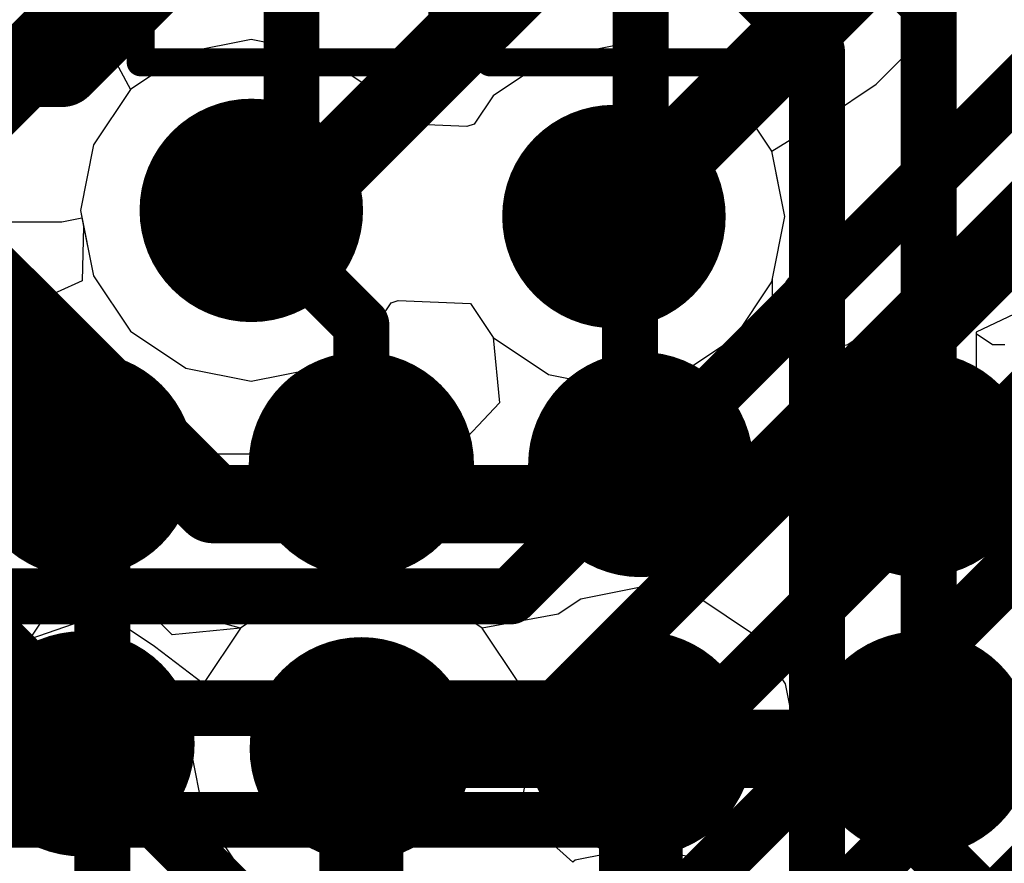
# Model space of a CAD drawing. Header units: millimetres. Extents: x -2 to 68, y -2 to 27.4.
# Tile 325 of 594: x 40 to 41.8, y 10.8 to 12.3. Entities that reach past the tile are written whole.
import ezdxf

# ---------------------------------------------------------------- set-up
doc = ezdxf.new("R2010")
doc.units = ezdxf.units.MM
for name, color, linetype in [('BottomLayer', 5, 'Continuous'), ('BottomPaste', 16, 'Continuous'), ('BottomSolder', 6, 'Continuous'), ('DrillGuide', 244, 'Continuous'), ('Mechanical10', 56, 'Continuous'), ('Mechanical6', 56, 'Continuous'), ('MidLayer1', 16, 'Continuous'), ('MidLayer2', 76, 'Continuous'), ('MidLayer3', 90, 'Continuous'), ('MidLayer4', 156, 'Continuous'), ('MidLayer5', 130, 'Continuous'), ('MidLayer6', 216, 'Continuous'), ('MidLayer7', 6, 'Continuous'), ('MidLayer8', 54, 'Continuous'), ('MultiLayer', 9, 'Continuous'), ('TopLayer', 1, 'Continuous'), ('TopPaste', 8, 'Continuous'), ('TopSolder', 216, 'Continuous'), ('ViaHoleLayer', 16, 'Continuous')]:
    doc.layers.add(name, color=color, linetype=linetype)

# ---------------------------------------------------------------- blocks, each defined once
blk = doc.blocks.new('RES_0201_B_189')
at = {"layer": 'BottomLayer', "const_width": 0.0806}
for points in [[(-0.3897, 0.0894, 1), (-0.3091, 0.0894, 1)], [(-0.2409, 0.0894, 1), (-0.1603, 0.0894, 1)], [(0.1603, 0.0894, 1), (0.2409, 0.0894, 1)], [(0.3091, 0.0894, 1), (0.3897, 0.0894, 1)], [(-0.3897, -0.0894, 1), (-0.3091, -0.0894, 1)], [(-0.2409, -0.0894, 1), (-0.1603, -0.0894, 1)], [(0.1603, -0.0894, 1), (0.2409, -0.0894, 1)], [(0.3091, -0.0894, 1), (0.3897, -0.0894, 1)]]:
    blk.add_lwpolyline(points, format="xyb", close=True, dxfattribs=at)
at = {"layer": 'BottomLayer'}
for points in [[(-0.2006, 0.17), (-0.3494, 0.17), (-0.2006, -0.17), (-0.3494, -0.17)], [(0.2006, -0.17), (0.3494, -0.17), (0.2006, 0.17), (0.3494, 0.17)], [(-0.12, 0.0894), (-0.43, 0.0894), (-0.12, -0.0894), (-0.43, -0.0894)], [(0.12, -0.0894), (0.43, -0.0894), (0.12, 0.0894), (0.43, 0.0894)]]:
    blk.add_solid(points, dxfattribs=at)
at = {"layer": 'BottomPaste', "const_width": 0.0806}
for points in [[(-0.3897, 0.0894, 1), (-0.3091, 0.0894, 1)], [(-0.2409, 0.0894, 1), (-0.1603, 0.0894, 1)], [(0.1603, 0.0894, 1), (0.2409, 0.0894, 1)], [(0.3091, 0.0894, 1), (0.3897, 0.0894, 1)], [(-0.3897, -0.0894, 1), (-0.3091, -0.0894, 1)], [(-0.2409, -0.0894, 1), (-0.1603, -0.0894, 1)], [(0.1603, -0.0894, 1), (0.2409, -0.0894, 1)], [(0.3091, -0.0894, 1), (0.3897, -0.0894, 1)]]:
    blk.add_lwpolyline(points, format="xyb", close=True, dxfattribs=at)
at = {"layer": 'BottomPaste'}
for points in [[(-0.2006, 0.17), (-0.3494, 0.17), (-0.2006, -0.17), (-0.3494, -0.17)], [(0.2006, -0.17), (0.3494, -0.17), (0.2006, 0.17), (0.3494, 0.17)], [(-0.12, 0.0894), (-0.43, 0.0894), (-0.12, -0.0894), (-0.43, -0.0894)], [(0.12, -0.0894), (0.43, -0.0894), (0.12, 0.0894), (0.43, 0.0894)]]:
    blk.add_solid(points, dxfattribs=at)
at = {"layer": 'BottomSolder', "const_width": 0.0806}
for points in [[(-0.3897, 0.0894, 1), (-0.3091, 0.0894, 1)], [(-0.2409, 0.0894, 1), (-0.1603, 0.0894, 1)], [(0.1603, 0.0894, 1), (0.2409, 0.0894, 1)], [(0.3091, 0.0894, 1), (0.3897, 0.0894, 1)], [(-0.3897, -0.0894, 1), (-0.3091, -0.0894, 1)], [(-0.2409, -0.0894, 1), (-0.1603, -0.0894, 1)], [(0.1603, -0.0894, 1), (0.2409, -0.0894, 1)], [(0.3091, -0.0894, 1), (0.3897, -0.0894, 1)]]:
    blk.add_lwpolyline(points, format="xyb", close=True, dxfattribs=at)
at = {"layer": 'BottomSolder'}
for points in [[(-0.2006, 0.17), (-0.3494, 0.17), (-0.2006, -0.17), (-0.3494, -0.17)], [(0.2006, -0.17), (0.3494, -0.17), (0.2006, 0.17), (0.3494, 0.17)], [(-0.12, 0.0894), (-0.43, 0.0894), (-0.12, -0.0894), (-0.43, -0.0894)], [(0.12, -0.0894), (0.43, -0.0894), (0.12, 0.0894), (0.43, 0.0894)]]:
    blk.add_solid(points, dxfattribs=at)
at = {"layer": 'Mechanical10', "const_width": 0.12}
for points in [[(-0.32, 0.17), (0.32, 0.17)], [(-0.32, 0.17), (-0.32, -0.17)], [(0.32, 0.17), (0.32, -0.17)], [(-0.32, -0.17), (0.32, -0.17)]]:
    blk.add_lwpolyline(points, dxfattribs=at)
at = {"layer": 'Mechanical10', "const_width": 0.06}
for points in [[(-0.35, 0.17, 1), (-0.29, 0.17, 1)], [(-0.35, 0.17, 1), (-0.29, 0.17, 1)], [(0.29, 0.17, 1), (0.35, 0.17, 1)], [(0.29, 0.17, 1), (0.35, 0.17, 1)], [(-0.35, -0.17, 1), (-0.29, -0.17, 1)], [(-0.35, -0.17, 1), (-0.29, -0.17, 1)], [(0.29, -0.17, 1), (0.35, -0.17, 1)], [(0.29, -0.17, 1), (0.35, -0.17, 1)]]:
    blk.add_lwpolyline(points, format="xyb", close=True, dxfattribs=at)
at = {"layer": 'Mechanical6', "const_width": 0.05}
for points in [[(-0.53, 0.27), (-0.53, -0.27)], [(-0.53, 0.27), (0.53, 0.27)], [(0.53, 0.27), (0.53, -0.27)], [(0, 0.135), (0, -0.135)], [(-0.135, 0), (0.135, 0)], [(-0.53, -0.27), (0.53, -0.27)]]:
    blk.add_lwpolyline(points, dxfattribs=at)
at = {"layer": 'Mechanical6'}
for points, const_width in [([(-0.5425, 0.27, 1), (-0.5175, 0.27, 1)], 0.025), ([(-0.5425, 0.27, 1), (-0.5175, 0.27, 1)], 0.025), ([(0.5175, 0.27, 1), (0.5425, 0.27, 1)], 0.025), ([(0.5175, 0.27, 1), (0.5425, 0.27, 1)], 0.025), ([(-0.0125, 0.135, 1), (0.0125, 0.135, 1)], 0.025), ([(0.1013, 0, 1), (-0.1013, 0, 1)], 0.05), ([(-0.1475, 0, 1), (-0.1225, 0, 1)], 0.025), ([(-0.1138, 0, 1), (-0.0888, 0, 1)], 0.025), ([(0.0888, 0, 1), (0.1138, 0, 1)], 0.025), ([(0.1225, 0, 1), (0.1475, 0, 1)], 0.025), ([(-0.0125, -0.135, 1), (0.0125, -0.135, 1)], 0.025), ([(-0.5425, -0.27, 1), (-0.5175, -0.27, 1)], 0.025), ([(-0.5425, -0.27, 1), (-0.5175, -0.27, 1)], 0.025), ([(0.5175, -0.27, 1), (0.5425, -0.27, 1)], 0.025), ([(0.5175, -0.27, 1), (0.5425, -0.27, 1)], 0.025)]:
    blk.add_lwpolyline(points, format="xyb", close=True, dxfattribs=dict(at, const_width=const_width))
blk = doc.blocks.new('BGA486C50P27X27_1400X1400X125_227')
at = {"layer": 'TopLayer', "const_width": 0.1}
for points in [[(-4.55, -4, 1), (-4.45, -4, 1)], [(-4.05, -4, 1), (-3.95, -4, 1)], [(-4.05, -4.5, 1), (-3.95, -4.5, 1)], [(-4.55, -5, 1), (-4.45, -5, 1)], [(-4.05, -5, 1), (-3.95, -5, 1)], [(-4.55, -5.5, 1), (-4.45, -5.5, 1)], [(-4.05, -5.5, 1), (-3.95, -5.5, 1)]]:
    blk.add_lwpolyline(points, format="xyb", close=True, dxfattribs=at)
at = {"layer": 'TopPaste', "const_width": 0.1}
for points in [[(-4.55, -4, 1), (-4.45, -4, 1)], [(-4.05, -4, 1), (-3.95, -4, 1)], [(-4.05, -4.5, 1), (-3.95, -4.5, 1)], [(-4.55, -5, 1), (-4.45, -5, 1)], [(-4.05, -5, 1), (-3.95, -5, 1)], [(-4.55, -5.5, 1), (-4.45, -5.5, 1)], [(-4.05, -5.5, 1), (-3.95, -5.5, 1)]]:
    blk.add_lwpolyline(points, format="xyb", close=True, dxfattribs=at)
at = {"layer": 'TopSolder', "const_width": 0.2016}
for points in [[(-4.6008, -4, 1), (-4.3992, -4, 1)], [(-4.1008, -4, 1), (-3.8992, -4, 1)], [(-4.1008, -4.5, 1), (-3.8992, -4.5, 1)], [(-4.6008, -5, 1), (-4.3992, -5, 1)], [(-4.1008, -5, 1), (-3.8992, -5, 1)], [(-4.6008, -5.5, 1), (-4.3992, -5.5, 1)], [(-4.1008, -5.5, 1), (-3.8992, -5.5, 1)]]:
    blk.add_lwpolyline(points, format="xyb", close=True, dxfattribs=at)
blk = doc.blocks.new('RES_0201_B_228')
at = {"layer": 'BottomLayer', "const_width": 0.0806}
for points in [[(-0.3897, 0.0894, 1), (-0.3091, 0.0894, 1)], [(-0.2409, 0.0894, 1), (-0.1603, 0.0894, 1)], [(0.1603, 0.0894, 1), (0.2409, 0.0894, 1)], [(0.3091, 0.0894, 1), (0.3897, 0.0894, 1)], [(-0.3897, -0.0894, 1), (-0.3091, -0.0894, 1)], [(-0.2409, -0.0894, 1), (-0.1603, -0.0894, 1)], [(0.1603, -0.0894, 1), (0.2409, -0.0894, 1)], [(0.3091, -0.0894, 1), (0.3897, -0.0894, 1)]]:
    blk.add_lwpolyline(points, format="xyb", close=True, dxfattribs=at)
at = {"layer": 'BottomLayer'}
for points in [[(-0.2006, 0.17), (-0.3494, 0.17), (-0.2006, -0.17), (-0.3494, -0.17)], [(0.2006, -0.17), (0.3494, -0.17), (0.2006, 0.17), (0.3494, 0.17)], [(-0.12, 0.0894), (-0.43, 0.0894), (-0.12, -0.0894), (-0.43, -0.0894)], [(0.12, -0.0894), (0.43, -0.0894), (0.12, 0.0894), (0.43, 0.0894)]]:
    blk.add_solid(points, dxfattribs=at)
at = {"layer": 'BottomPaste', "const_width": 0.0806}
for points in [[(-0.3897, 0.0894, 1), (-0.3091, 0.0894, 1)], [(-0.2409, 0.0894, 1), (-0.1603, 0.0894, 1)], [(0.1603, 0.0894, 1), (0.2409, 0.0894, 1)], [(0.3091, 0.0894, 1), (0.3897, 0.0894, 1)], [(-0.3897, -0.0894, 1), (-0.3091, -0.0894, 1)], [(-0.2409, -0.0894, 1), (-0.1603, -0.0894, 1)], [(0.1603, -0.0894, 1), (0.2409, -0.0894, 1)], [(0.3091, -0.0894, 1), (0.3897, -0.0894, 1)]]:
    blk.add_lwpolyline(points, format="xyb", close=True, dxfattribs=at)
at = {"layer": 'BottomPaste'}
for points in [[(-0.2006, 0.17), (-0.3494, 0.17), (-0.2006, -0.17), (-0.3494, -0.17)], [(0.2006, -0.17), (0.3494, -0.17), (0.2006, 0.17), (0.3494, 0.17)], [(-0.12, 0.0894), (-0.43, 0.0894), (-0.12, -0.0894), (-0.43, -0.0894)], [(0.12, -0.0894), (0.43, -0.0894), (0.12, 0.0894), (0.43, 0.0894)]]:
    blk.add_solid(points, dxfattribs=at)
at = {"layer": 'BottomSolder', "const_width": 0.0806}
for points in [[(-0.3897, 0.0894, 1), (-0.3091, 0.0894, 1)], [(-0.2409, 0.0894, 1), (-0.1603, 0.0894, 1)], [(0.1603, 0.0894, 1), (0.2409, 0.0894, 1)], [(0.3091, 0.0894, 1), (0.3897, 0.0894, 1)], [(-0.3897, -0.0894, 1), (-0.3091, -0.0894, 1)], [(-0.2409, -0.0894, 1), (-0.1603, -0.0894, 1)], [(0.1603, -0.0894, 1), (0.2409, -0.0894, 1)], [(0.3091, -0.0894, 1), (0.3897, -0.0894, 1)]]:
    blk.add_lwpolyline(points, format="xyb", close=True, dxfattribs=at)
at = {"layer": 'BottomSolder'}
for points in [[(-0.2006, 0.17), (-0.3494, 0.17), (-0.2006, -0.17), (-0.3494, -0.17)], [(0.2006, -0.17), (0.3494, -0.17), (0.2006, 0.17), (0.3494, 0.17)], [(-0.12, 0.0894), (-0.43, 0.0894), (-0.12, -0.0894), (-0.43, -0.0894)], [(0.12, -0.0894), (0.43, -0.0894), (0.12, 0.0894), (0.43, 0.0894)]]:
    blk.add_solid(points, dxfattribs=at)
at = {"layer": 'Mechanical10', "const_width": 0.12}
for points in [[(-0.32, 0.17), (0.32, 0.17)], [(-0.32, 0.17), (-0.32, -0.17)], [(0.32, 0.17), (0.32, -0.17)], [(-0.32, -0.17), (0.32, -0.17)]]:
    blk.add_lwpolyline(points, dxfattribs=at)
at = {"layer": 'Mechanical10', "const_width": 0.06}
for points in [[(-0.35, 0.17, 1), (-0.29, 0.17, 1)], [(-0.35, 0.17, 1), (-0.29, 0.17, 1)], [(0.29, 0.17, 1), (0.35, 0.17, 1)], [(0.29, 0.17, 1), (0.35, 0.17, 1)], [(-0.35, -0.17, 1), (-0.29, -0.17, 1)], [(-0.35, -0.17, 1), (-0.29, -0.17, 1)], [(0.29, -0.17, 1), (0.35, -0.17, 1)], [(0.29, -0.17, 1), (0.35, -0.17, 1)]]:
    blk.add_lwpolyline(points, format="xyb", close=True, dxfattribs=at)
at = {"layer": 'Mechanical6', "const_width": 0.05}
for points in [[(-0.53, 0.27), (-0.53, -0.27)], [(-0.53, 0.27), (0.53, 0.27)], [(0.53, 0.27), (0.53, -0.27)], [(0, 0.135), (0, -0.135)], [(-0.135, 0), (0.135, 0)], [(-0.53, -0.27), (0.53, -0.27)]]:
    blk.add_lwpolyline(points, dxfattribs=at)
at = {"layer": 'Mechanical6'}
for points, const_width in [([(-0.5425, 0.27, 1), (-0.5175, 0.27, 1)], 0.025), ([(-0.5425, 0.27, 1), (-0.5175, 0.27, 1)], 0.025), ([(0.5175, 0.27, 1), (0.5425, 0.27, 1)], 0.025), ([(0.5175, 0.27, 1), (0.5425, 0.27, 1)], 0.025), ([(-0.0125, 0.135, 1), (0.0125, 0.135, 1)], 0.025), ([(0.1013, 0, 1), (-0.1013, 0, 1)], 0.05), ([(-0.1475, 0, 1), (-0.1225, 0, 1)], 0.025), ([(-0.1138, 0, 1), (-0.0888, 0, 1)], 0.025), ([(0.0888, 0, 1), (0.1138, 0, 1)], 0.025), ([(0.1225, 0, 1), (0.1475, 0, 1)], 0.025), ([(-0.0125, -0.135, 1), (0.0125, -0.135, 1)], 0.025), ([(-0.5425, -0.27, 1), (-0.5175, -0.27, 1)], 0.025), ([(-0.5425, -0.27, 1), (-0.5175, -0.27, 1)], 0.025), ([(0.5175, -0.27, 1), (0.5425, -0.27, 1)], 0.025), ([(0.5175, -0.27, 1), (0.5425, -0.27, 1)], 0.025)]:
    blk.add_lwpolyline(points, format="xyb", close=True, dxfattribs=dict(at, const_width=const_width))

msp = doc.modelspace()

# ---------------------------------------------------------------- linework, layer by layer
at = {"layer": 'BottomLayer'}
for p, q in [((40.1245, 12.4006), (40.1463, 12.2911)), ((40.1245, 12.4006), (40.1463, 12.2911)), ((40.1463, 12.2911), (40.1513, 12.2836)), ((40.1463, 12.2911), (40.1513, 12.2836)), ((40.1513, 12.2836), (40.2117, 12.1713)), ((40.1513, 12.2836), (40.2117, 12.1713)), ((40.2117, 12.1713), (40.1454, 12.0721)), ((40.2117, 12.1713), (40.1454, 12.0721)), ((40.1454, 12.0721), (40.1221, 11.955)), ((40.1454, 12.0721), (40.1221, 11.955)), ((40.1221, 11.955), (40.1454, 11.8379)), ((40.1221, 11.955), (40.1454, 11.8379)), ((40.1454, 11.8379), (40.2117, 11.7387)), ((40.1454, 11.8379), (40.2117, 11.7387)), ((40.6443, 11.7387), (40.6783, 11.7896)), ((40.6443, 11.7387), (40.6783, 11.7896)), ((40.6783, 11.7896), (40.6911, 11.7937)), ((40.6783, 11.7896), (40.6911, 11.7937)), ((40.6911, 11.7937), (40.8203, 11.7882)), ((40.6911, 11.7937), (40.8203, 11.7882)), ((40.8203, 11.7882), (40.8607, 11.7277)), ((40.8203, 11.7882), (40.8607, 11.7277)), ((40.2117, 11.7387), (40.3109, 11.6724)), ((40.2117, 11.7387), (40.3109, 11.6724)), ((40.5451, 11.6724), (40.6443, 11.7387)), ((40.5451, 11.6724), (40.6443, 11.7387)), ((40.8607, 11.7277), (40.8723, 11.6102)), ((40.8607, 11.7277), (40.8723, 11.6102)), ((40.3109, 11.6724), (40.428, 11.6491)), ((40.3109, 11.6724), (40.428, 11.6491)), ((40.428, 11.6491), (40.5451, 11.6724)), ((40.428, 11.6491), (40.5451, 11.6724)), ((40.8723, 11.6102), (40.7859, 11.5188)), ((40.8723, 11.6102), (40.7859, 11.5188)), ((40.7859, 11.5188), (39.0844, 11.5188)), ((40.7859, 11.5188), (39.0844, 11.5188))]:
    msp.add_line(p, q, dxfattribs=at)
at = {"layer": 'BottomLayer', "const_width": 0.1}
for points in [[(41.427, 11.8019), (43.8936, 14.2685)], [(41.627, 11.7191), (43.9534, 14.0455)], [(40.5, 12.027), (40.5, 12.475)], [(41.125, 11.992), (41.125, 12.475)], [(40.428, 11.955), (40.5, 12.027)], [(41.077, 11.944), (41.125, 11.992)], [(40.8919, 11.2639), (41.427, 11.799)], [(41.427, 11.799), (41.427, 11.8019)], [(40.9747, 11.0639), (41.627, 11.7162)], [(41.627, 11.7162), (41.627, 11.7191)], [(41.0576, 10.8639), (41.827, 11.6333)], [(41.1404, 10.6639), (42.027, 11.5505)], [(41.2233, 10.4639), (42.227, 11.4677)], [(41.3061, 10.2639), (42.427, 11.3848)], [(39.0844, 11.2639), (40.8919, 11.2639)], [(39.2664, 11.0639), (40.9747, 11.0639)], [(39.4907, 10.8639), (41.0576, 10.8639)]]:
    msp.add_lwpolyline(points, dxfattribs=at)
at = {"layer": 'BottomLayer'}
for points, const_width in [([(40.328, 11.955, 1), (40.528, 11.955, 1)], 0.2), ([(40.977, 11.944, 1), (41.177, 11.944, 1)], 0.2), ([(40.475, 12.027, 1), (40.525, 12.027, 1)], 0.05), ([(40.475, 12.027, 1), (40.525, 12.027, 1)], 0.05), ([(41.1, 11.992, 1), (41.15, 11.992, 1)], 0.05), ([(41.1, 11.992, 1), (41.15, 11.992, 1)], 0.05), ([(40.403, 11.955, 1), (40.453, 11.955, 1)], 0.05), ([(41.052, 11.944, 1), (41.102, 11.944, 1)], 0.05), ([(41.402, 11.8019, 1), (41.452, 11.8019, 1)], 0.05), ([(41.402, 11.8019, 1), (41.452, 11.8019, 1)], 0.05), ([(41.402, 11.799, 1), (41.452, 11.799, 1)], 0.05), ([(41.402, 11.799, 1), (41.452, 11.799, 1)], 0.05), ([(41.602, 11.7191, 1), (41.652, 11.7191, 1)], 0.05), ([(41.602, 11.7191, 1), (41.652, 11.7191, 1)], 0.05), ([(41.602, 11.7162, 1), (41.652, 11.7162, 1)], 0.05), ([(41.602, 11.7162, 1), (41.652, 11.7162, 1)], 0.05), ([(40.8669, 11.2639, 1), (40.9169, 11.2639, 1)], 0.05), ([(40.8669, 11.2639, 1), (40.9169, 11.2639, 1)], 0.05), ([(40.9497, 11.0639, 1), (40.9997, 11.0639, 1)], 0.05), ([(40.9497, 11.0639, 1), (40.9997, 11.0639, 1)], 0.05), ([(41.0326, 10.8639, 1), (41.0826, 10.8639, 1)], 0.05), ([(41.0326, 10.8639, 1), (41.0826, 10.8639, 1)], 0.05)]:
    msp.add_lwpolyline(points, format="xyb", close=True, dxfattribs=dict(at, const_width=const_width))
at = {"layer": 'DrillGuide'}
for points, const_width in [([(40.378, 11.955, 1), (40.478, 11.955, 1)], 0.1), ([(41.027, 11.944, 1), (41.127, 11.944, 1)], 0.1), ([(41.6, 11.5, 1), (41.65, 11.5, 1)], 0.05), ([(40.575, 10.991, 1), (40.675, 10.991, 1)], 0.1), ([(40.1, 11, 1), (40.15, 11, 1)], 0.05), ([(41.1, 11, 1), (41.15, 11, 1)], 0.05), ([(41.6, 11, 1), (41.65, 11, 1)], 0.05)]:
    msp.add_lwpolyline(points, format="xyb", close=True, dxfattribs=dict(at, const_width=const_width))
at = {"layer": 'MidLayer1'}
for p, q in [((40.428, 12.2609), (40.3109, 12.2376)), ((40.5451, 12.2376), (40.428, 12.2609)), ((41.077, 12.2499), (40.9599, 12.2266)), ((41.1941, 12.2266), (41.077, 12.2499)), ((40.3109, 12.2376), (40.2117, 12.1713)), ((40.6443, 12.1713), (40.5451, 12.2376)), ((40.9599, 12.2266), (40.8607, 12.1603)), ((41.2933, 12.1603), (41.1941, 12.2266)), ((40.2117, 12.1713), (40.1454, 12.0721)), ((40.6847, 12.1108), (40.6443, 12.1713)), ((40.8607, 12.1603), (40.8267, 12.1094)), ((41.3596, 12.0611), (41.2933, 12.1603)), ((40.8139, 12.1053), (40.6847, 12.1108)), ((40.8267, 12.1094), (40.8139, 12.1053)), ((40.1454, 12.0721), (40.1221, 11.955)), ((41.3829, 11.944), (41.3596, 12.0611)), ((40.1221, 11.955), (40.1454, 11.8379)), ((41.3596, 11.8269), (41.3829, 11.944)), ((40.1454, 11.8379), (40.2117, 11.7387)), ((41.2933, 11.7277), (41.3596, 11.8269)), ((40.6443, 11.7387), (40.6783, 11.7896)), ((40.6783, 11.7896), (40.6911, 11.7937)), ((40.6911, 11.7937), (40.8203, 11.7882)), ((40.8203, 11.7882), (40.8607, 11.7277)), ((40.2117, 11.7387), (40.3109, 11.6724)), ((40.5451, 11.6724), (40.6443, 11.7387)), ((40.8607, 11.7277), (40.9599, 11.6614)), ((41.1941, 11.6614), (41.2933, 11.7277)), ((40.3109, 11.6724), (40.428, 11.6491)), ((40.428, 11.6491), (40.5451, 11.6724)), ((40.9599, 11.6614), (41.077, 11.6381)), ((41.077, 11.6381), (41.1941, 11.6614)), ((40.0604, 11.4642), (39.9941, 11.5635)), ((40.0612, 11.4603), (40.0604, 11.4642)), ((40.2793, 11.2422), (40.0612, 11.4603)), ((40.625, 11.2969), (40.5079, 11.2736)), ((40.742, 11.2736), (40.625, 11.2969)), ((41.125, 11.2804), (41.0177, 11.259)), ((41.2323, 11.259), (41.125, 11.2804)), ((40.5079, 11.2736), (40.4087, 11.2073)), ((40.8413, 11.2073), (40.742, 11.2736)), ((41.0177, 11.259), (40.9774, 11.2321)), ((41.3233, 11.1983), (41.2323, 11.259)), ((40.4087, 11.2073), (40.2793, 11.2422)), ((40.9774, 11.2321), (40.8413, 11.2073)), ((41.384, 11.1073), (41.3233, 11.1983)), ((41.4054, 11), (41.384, 11.1073)), ((41.4054, 10.6294), (41.4054, 11))]:
    msp.add_line(p, q, dxfattribs=at)
for points, const_width in [([(40.328, 11.955, 1), (40.528, 11.955, 1)], 0.2), ([(40.977, 11.944, 1), (41.177, 11.944, 1)], 0.2), ([(41.55, 11.5, 1), (41.7, 11.5, 1)], 0.15), ([(40.525, 10.991, 1), (40.725, 10.991, 1)], 0.2), ([(40.05, 11, 1), (40.2, 11, 1)], 0.15), ([(41.05, 11, 1), (41.2, 11, 1)], 0.15), ([(41.55, 11, 1), (41.7, 11, 1)], 0.15), ([(40.0875, 11, 1), (40.1625, 11, 1)], 0.075), ([(41.0875, 11, 1), (41.1625, 11, 1)], 0.075), ([(40.5875, 10.991, 1), (40.6625, 10.991, 1)], 0.075)]:
    msp.add_lwpolyline(points, format="xyb", close=True, dxfattribs=dict(at, const_width=const_width))
at = {"layer": 'MidLayer1', "const_width": 0.15}
for points in [[(39.7778, 11.3472), (40.125, 11)], [(41.125, 10.509), (41.125, 11)], [(40.625, 10.5), (40.625, 10.991)]]:
    msp.add_lwpolyline(points, dxfattribs=at)
at = {"layer": 'MidLayer2'}
for p, q in [((40.0322, 11.1879), (40.1098, 11.215)), ((40.1098, 11.215), (40.1572, 11.222)), ((40.1572, 11.222), (40.1878, 11.2194)), ((40.1878, 11.2194), (40.2547, 11.1747)), ((39.9941, 11.1309), (40.0322, 11.1879)), ((40.2547, 11.1747), (40.3424, 11.108)), ((40.3424, 11.108), (40.3191, 10.991)), ((40.3191, 10.991), (40.3424, 10.8739)), ((40.3424, 10.8739), (40.4087, 10.7747))]:
    msp.add_line(p, q, dxfattribs=at)
at = {"layer": 'MidLayer2', "const_width": 0.14}
for points in [[(40.4935, 11.955), (41.9995, 13.461)], [(41.077, 11.944), (42.354, 13.221)], [(41.31, 11.429), (42.793, 12.912)], [(39.926, 12.1158), (40.1971, 12.3868)], [(40.428, 11.955), (40.4935, 11.955)], [(39.926, 11.863), (40.36, 11.429)], [(40.36, 11.429), (41.31, 11.429)], [(40.625, 10.991), (41.8493, 10.991)]]:
    msp.add_lwpolyline(points, dxfattribs=at)
at = {"layer": 'MidLayer2'}
for points, const_width in [([(40.328, 11.955, 1), (40.528, 11.955, 1)], 0.2), ([(40.977, 11.944, 1), (41.177, 11.944, 1)], 0.2), ([(40.393, 11.955, 1), (40.463, 11.955, 1)], 0.07), ([(40.4585, 11.955, 1), (40.5285, 11.955, 1)], 0.07), ([(40.4585, 11.955, 1), (40.5285, 11.955, 1)], 0.07), ([(41.042, 11.944, 1), (41.112, 11.944, 1)], 0.07), ([(40.3251, 11.429, 1), (40.395, 11.429, 1)], 0.07), ([(40.3251, 11.429, 1), (40.395, 11.429, 1)], 0.07), ([(41.275, 11.429, 1), (41.345, 11.429, 1)], 0.07), ([(41.275, 11.429, 1), (41.345, 11.429, 1)], 0.07), ([(40.525, 10.991, 1), (40.725, 10.991, 1)], 0.2), ([(40.59, 10.991, 1), (40.66, 10.991, 1)], 0.07)]:
    msp.add_lwpolyline(points, format="xyb", close=True, dxfattribs=dict(at, const_width=const_width))
at = {"layer": 'MidLayer3'}
for p, q in [((41.5465, 12.181), (41.968, 12.6025)), ((41.4572, 12.1214), (41.5465, 12.181)), ((41.3597, 12.0611), (41.4572, 12.1214)), ((41.3751, 11.983), (41.3597, 12.0611)), ((41.3829, 11.944), (41.3751, 11.983)), ((39.8039, 11.9347), (40.089, 11.9347)), ((40.089, 11.9347), (40.1247, 11.9418)), ((40.1247, 11.9418), (40.1454, 11.8379)), ((41.3596, 11.8269), (41.3829, 11.944)), ((40.1454, 11.8379), (40.2117, 11.7387)), ((41.2933, 11.7277), (41.3596, 11.8269)), ((40.6443, 11.7387), (40.6783, 11.7896)), ((40.6783, 11.7896), (40.6911, 11.7937)), ((40.6911, 11.7937), (40.8203, 11.7882)), ((40.8203, 11.7882), (40.8607, 11.7277)), ((40.2117, 11.7387), (40.3109, 11.6724)), ((40.5451, 11.6724), (40.6443, 11.7387)), ((40.8607, 11.7277), (40.9599, 11.6614)), ((41.1941, 11.6614), (41.2933, 11.7277)), ((40.3109, 11.6724), (40.428, 11.6491)), ((40.428, 11.6491), (40.5451, 11.6724)), ((40.9599, 11.6614), (41.077, 11.6381)), ((41.077, 11.6381), (41.1941, 11.6614)), ((40.0604, 11.4642), (39.9941, 11.5635)), ((40.0837, 11.3472), (40.0604, 11.4642)), ((40.0604, 11.2301), (40.0837, 11.3472)), ((40.625, 11.2969), (40.5079, 11.2736)), ((40.742, 11.2736), (40.625, 11.2969)), ((40.5079, 11.2736), (40.4087, 11.2073)), ((40.8413, 11.2073), (40.742, 11.2736)), ((39.9941, 11.1309), (40.0604, 11.2301)), ((40.4087, 11.2073), (40.3424, 11.108)), ((40.9076, 11.108), (40.8413, 11.2073)), ((40.3424, 11.108), (40.3191, 10.991)), ((40.9309, 10.991), (40.9076, 11.108)), ((40.3191, 10.991), (40.3424, 10.8739)), ((40.9084, 10.8778), (40.9309, 10.991)), ((40.3424, 10.8739), (40.4087, 10.7747)), ((40.9173, 10.8652), (40.9084, 10.8778)), ((41.0032, 10.7884), (40.9173, 10.8652)), ((41.125, 10.8149), (41.0079, 10.7916)), ((41.2421, 10.7916), (41.125, 10.8149)), ((41.0079, 10.7916), (41.0032, 10.7884)), ((41.3413, 10.7253), (41.2421, 10.7916))]:
    msp.add_line(p, q, dxfattribs=at)
at = {"layer": 'MidLayer3', "const_width": 0.14}
for points in [[(40.089, 12.21), (40.2547, 12.3757)], [(39.66, 12.21), (40.089, 12.21)]]:
    msp.add_lwpolyline(points, dxfattribs=at)
at = {"layer": 'MidLayer3'}
for points, const_width in [([(40.0541, 12.21, 1), (40.124, 12.21, 1)], 0.07), ([(40.0541, 12.21, 1), (40.124, 12.21, 1)], 0.07), ([(40.328, 11.955, 1), (40.528, 11.955, 1)], 0.2), ([(40.977, 11.944, 1), (41.177, 11.944, 1)], 0.2), ([(40.525, 10.991, 1), (40.725, 10.991, 1)], 0.2)]:
    msp.add_lwpolyline(points, format="xyb", close=True, dxfattribs=dict(at, const_width=const_width))
at = {"layer": 'MidLayer4'}
for p, q in [((40.428, 12.2609), (40.3109, 12.2376)), ((40.5451, 12.2376), (40.428, 12.2609)), ((41.077, 12.2499), (40.9599, 12.2266)), ((41.1941, 12.2266), (41.077, 12.2499)), ((40.3109, 12.2376), (40.2117, 12.1713)), ((40.6443, 12.1713), (40.5451, 12.2376)), ((40.9599, 12.2266), (40.8607, 12.1603)), ((41.2933, 12.1603), (41.1941, 12.2266)), ((40.2117, 12.1713), (40.1454, 12.0721)), ((40.6847, 12.1108), (40.6443, 12.1713)), ((40.8607, 12.1603), (40.8267, 12.1094)), ((41.3596, 12.0611), (41.2933, 12.1603)), ((40.8139, 12.1053), (40.6847, 12.1108)), ((40.8267, 12.1094), (40.8139, 12.1053)), ((40.1454, 12.0721), (40.1221, 11.955)), ((41.3829, 11.944), (41.3596, 12.0611)), ((40.1221, 11.955), (40.1454, 11.8379)), ((41.3596, 11.8269), (41.3829, 11.944)), ((40.1454, 11.8379), (40.2117, 11.7387)), ((41.2933, 11.7277), (41.3596, 11.8269)), ((40.6443, 11.7387), (40.6783, 11.7896)), ((40.6783, 11.7896), (40.6911, 11.7937)), ((40.6911, 11.7937), (40.8203, 11.7882)), ((40.8203, 11.7882), (40.8607, 11.7277)), ((40.2117, 11.7387), (40.3109, 11.6724)), ((40.5451, 11.6724), (40.6443, 11.7387)), ((40.8607, 11.7277), (40.9599, 11.6614)), ((41.1941, 11.6614), (41.2933, 11.7277)), ((40.3109, 11.6724), (40.428, 11.6491)), ((40.428, 11.6491), (40.5451, 11.6724)), ((40.9599, 11.6614), (41.077, 11.6381)), ((41.077, 11.6381), (41.1941, 11.6614)), ((40.0604, 11.4642), (39.9941, 11.5635)), ((40.0837, 11.3472), (40.0604, 11.4642)), ((40.0604, 11.2301), (40.0837, 11.3472)), ((40.625, 11.2969), (40.5079, 11.2736)), ((40.742, 11.2736), (40.625, 11.2969)), ((40.5079, 11.2736), (40.4087, 11.2073)), ((40.8413, 11.2073), (40.742, 11.2736)), ((39.9941, 11.1309), (40.0604, 11.2301)), ((40.4087, 11.2073), (40.3424, 11.108)), ((40.9076, 11.108), (40.8413, 11.2073)), ((40.3424, 11.108), (40.3191, 10.991)), ((40.9309, 10.991), (40.9076, 11.108)), ((40.3191, 10.991), (40.3424, 10.8739)), ((40.9084, 10.8778), (40.9309, 10.991)), ((40.339, 10.574), (39.9693, 10.9437)), ((40.3424, 10.8739), (40.4087, 10.7747)), ((40.9173, 10.8652), (40.9084, 10.8778)), ((41.0032, 10.7884), (40.9173, 10.8652)), ((41.125, 10.8149), (41.0079, 10.7916)), ((41.2421, 10.7916), (41.125, 10.8149)), ((41.0079, 10.7916), (41.0032, 10.7884)), ((41.3413, 10.7253), (41.2421, 10.7916))]:
    msp.add_line(p, q, dxfattribs=at)
at = {"layer": 'MidLayer4', "const_width": 0.2}
for points in [[(40.328, 11.955, 1), (40.528, 11.955, 1)], [(40.977, 11.944, 1), (41.177, 11.944, 1)], [(40.525, 10.991, 1), (40.725, 10.991, 1)]]:
    msp.add_lwpolyline(points, format="xyb", close=True, dxfattribs=at)
at = {"layer": 'MidLayer5', "const_width": 0.1}
for points in [[(40.8679, 13.0957), (41.6404, 12.3232)], [(39.0488, 12.6014), (40.1614, 11.4888)], [(41.3257, 12.355), (41.4404, 12.2404)], [(41.6404, 10.817), (41.6404, 12.3232)], [(41.4404, 10.7342), (41.4404, 12.2404)], [(40.1614, 10.7386), (40.1614, 11.4888)], [(41.6404, 10.817), (42.2976, 10.1598)], [(40.1614, 10.7386), (40.5, 10.4)]]:
    msp.add_lwpolyline(points, dxfattribs=at)
at = {"layer": 'MidLayer5'}
for points, const_width in [([(41.6154, 12.3232, 1), (41.6654, 12.3232, 1)], 0.05), ([(41.6154, 12.3232, 1), (41.6654, 12.3232, 1)], 0.05), ([(41.4154, 12.2404, 1), (41.4654, 12.2404, 1)], 0.05), ([(41.4154, 12.2404, 1), (41.4654, 12.2404, 1)], 0.05), ([(40.328, 11.955, 1), (40.528, 11.955, 1)], 0.2), ([(40.977, 11.944, 1), (41.177, 11.944, 1)], 0.2), ([(40.1364, 11.4888, 1), (40.1864, 11.4888, 1)], 0.05), ([(40.1364, 11.4888, 1), (40.1864, 11.4888, 1)], 0.05), ([(40.525, 10.991, 1), (40.725, 10.991, 1)], 0.2), ([(41.6154, 10.817, 1), (41.6654, 10.817, 1)], 0.05), ([(41.6154, 10.817, 1), (41.6654, 10.817, 1)], 0.05), ([(40.1364, 10.7386, 1), (40.1864, 10.7386, 1)], 0.05), ([(40.1364, 10.7386, 1), (40.1864, 10.7386, 1)], 0.05)]:
    msp.add_lwpolyline(points, format="xyb", close=True, dxfattribs=dict(at, const_width=const_width))
at = {"layer": 'MidLayer6'}
for p, q in [((40.428, 12.2609), (40.3109, 12.2376)), ((40.5451, 12.2376), (40.428, 12.2609)), ((41.077, 12.2499), (40.9599, 12.2266)), ((41.1941, 12.2266), (41.077, 12.2499)), ((40.3109, 12.2376), (40.2117, 12.1713)), ((40.6443, 12.1713), (40.5451, 12.2376)), ((40.9599, 12.2266), (40.8607, 12.1603)), ((41.2933, 12.1603), (41.1941, 12.2266)), ((40.2117, 12.1713), (40.1454, 12.0721)), ((40.6847, 12.1108), (40.6443, 12.1713)), ((40.8607, 12.1603), (40.8267, 12.1094)), ((41.3596, 12.0611), (41.2933, 12.1603)), ((40.8139, 12.1053), (40.6847, 12.1108)), ((40.8267, 12.1094), (40.8139, 12.1053)), ((40.1454, 12.0721), (40.1221, 11.955)), ((41.3829, 11.944), (41.3596, 12.0611)), ((40.1221, 11.955), (40.1454, 11.8379)), ((41.3596, 11.8269), (41.3829, 11.944)), ((40.1454, 11.8379), (40.2117, 11.7387)), ((41.2933, 11.7277), (41.3596, 11.8269)), ((40.6443, 11.7387), (40.6783, 11.7896)), ((40.6783, 11.7896), (40.6911, 11.7937)), ((40.6911, 11.7937), (40.8203, 11.7882)), ((40.8203, 11.7882), (40.8607, 11.7277)), ((40.2117, 11.7387), (40.3109, 11.6724)), ((40.5451, 11.6724), (40.6443, 11.7387)), ((40.8607, 11.7277), (40.9599, 11.6614)), ((41.1941, 11.6614), (41.2933, 11.7277)), ((40.3109, 11.6724), (40.428, 11.6491)), ((40.428, 11.6491), (40.5451, 11.6724)), ((40.9599, 11.6614), (41.077, 11.6381)), ((41.077, 11.6381), (41.1941, 11.6614)), ((40.0604, 11.4642), (39.9941, 11.5635)), ((40.0711, 11.4104), (40.0604, 11.4642)), ((40.2863, 11.1952), (40.0711, 11.4104)), ((40.625, 11.2969), (40.5079, 11.2736)), ((40.742, 11.2736), (40.625, 11.2969)), ((40.5079, 11.2736), (40.4087, 11.2073)), ((40.8413, 11.2073), (40.742, 11.2736)), ((40.4087, 11.2073), (40.2863, 11.1952)), ((40.9076, 11.108), (40.8413, 11.2073)), ((40.9309, 10.991), (40.9076, 11.108)), ((40.9084, 10.8778), (40.9309, 10.991)), ((40.9173, 10.8652), (40.9084, 10.8778)), ((41.0032, 10.7884), (40.9173, 10.8652)), ((41.125, 10.8149), (41.0079, 10.7916)), ((41.2421, 10.7916), (41.125, 10.8149)), ((41.0079, 10.7916), (41.0032, 10.7884)), ((41.3413, 10.7253), (41.2421, 10.7916))]:
    msp.add_line(p, q, dxfattribs=at)
at = {"layer": 'MidLayer6', "const_width": 0.2}
for points in [[(40.328, 11.955, 1), (40.528, 11.955, 1)], [(40.977, 11.944, 1), (41.177, 11.944, 1)], [(40.525, 10.991, 1), (40.725, 10.991, 1)]]:
    msp.add_lwpolyline(points, format="xyb", close=True, dxfattribs=at)
at = {"layer": 'MidLayer6', "const_width": 0.1}
msp.add_lwpolyline([(39.7778, 11.3432), (40.8404, 10.2806)], dxfattribs=at)
at = {"layer": 'MidLayer7'}
for p, q in [((40.428, 12.2609), (40.3109, 12.2376)), ((40.5451, 12.2376), (40.428, 12.2609)), ((41.077, 12.2499), (40.9599, 12.2266)), ((41.1941, 12.2266), (41.077, 12.2499)), ((40.3109, 12.2376), (40.2117, 12.1713)), ((40.6443, 12.1713), (40.5451, 12.2376)), ((40.9599, 12.2266), (40.8607, 12.1603)), ((41.2933, 12.1603), (41.1941, 12.2266)), ((40.2117, 12.1713), (40.1454, 12.0721)), ((40.6847, 12.1108), (40.6443, 12.1713)), ((40.8607, 12.1603), (40.8267, 12.1094)), ((41.3596, 12.0611), (41.2933, 12.1603)), ((40.8139, 12.1053), (40.6847, 12.1108)), ((40.8267, 12.1094), (40.8139, 12.1053)), ((40.1454, 12.0721), (40.1221, 11.955)), ((41.3829, 11.944), (41.3596, 12.0611)), ((40.1221, 11.955), (40.1454, 11.8379)), ((41.3596, 11.8269), (41.3829, 11.944)), ((40.1454, 11.8379), (40.2117, 11.7387)), ((41.2933, 11.7277), (41.3596, 11.8269)), ((40.6443, 11.7387), (40.6783, 11.7896)), ((40.6783, 11.7896), (40.6911, 11.7937)), ((40.6911, 11.7937), (40.8203, 11.7882)), ((40.8203, 11.7882), (40.8607, 11.7277)), ((40.2117, 11.7387), (40.3109, 11.6724)), ((40.5451, 11.6724), (40.6443, 11.7387)), ((40.8607, 11.7277), (40.9599, 11.6614)), ((41.1941, 11.6614), (41.2933, 11.7277)), ((40.3109, 11.6724), (40.428, 11.6491)), ((40.428, 11.6491), (40.5451, 11.6724)), ((40.9599, 11.6614), (41.077, 11.6381)), ((41.077, 11.6381), (41.1941, 11.6614)), ((40.0604, 11.4642), (39.9941, 11.5635)), ((40.0837, 11.3472), (40.0604, 11.4642)), ((40.0604, 11.2301), (40.0837, 11.3472)), ((40.625, 11.2969), (40.5079, 11.2736)), ((40.742, 11.2736), (40.625, 11.2969)), ((40.5079, 11.2736), (40.4087, 11.2073)), ((40.8413, 11.2073), (40.742, 11.2736)), ((39.9941, 11.1309), (40.0604, 11.2301)), ((40.4087, 11.2073), (40.3424, 11.108)), ((40.9076, 11.108), (40.8413, 11.2073)), ((40.3424, 11.108), (40.3191, 10.991)), ((40.9309, 10.991), (40.9076, 11.108)), ((40.3191, 10.991), (40.3424, 10.8739)), ((40.9084, 10.8778), (40.9309, 10.991)), ((40.3424, 10.8739), (40.4087, 10.7747)), ((40.9173, 10.8652), (40.9084, 10.8778)), ((41.0032, 10.7884), (40.9173, 10.8652)), ((41.125, 10.8149), (41.0079, 10.7916)), ((41.2421, 10.7916), (41.125, 10.8149)), ((41.0079, 10.7916), (41.0032, 10.7884)), ((41.3413, 10.7253), (41.2421, 10.7916))]:
    msp.add_line(p, q, dxfattribs=at)
at = {"layer": 'MidLayer7', "const_width": 0.2}
for points in [[(40.328, 11.955, 1), (40.528, 11.955, 1)], [(40.977, 11.944, 1), (41.177, 11.944, 1)], [(40.525, 10.991, 1), (40.725, 10.991, 1)]]:
    msp.add_lwpolyline(points, format="xyb", close=True, dxfattribs=at)
at = {"layer": 'MidLayer8'}
for p, q in [((40.428, 12.2609), (40.3109, 12.2376)), ((40.5451, 12.2376), (40.428, 12.2609)), ((41.077, 12.2499), (40.9599, 12.2266)), ((41.1941, 12.2266), (41.077, 12.2499)), ((40.3109, 12.2376), (40.2117, 12.1713)), ((40.6443, 12.1713), (40.5451, 12.2376)), ((40.9599, 12.2266), (40.8607, 12.1603)), ((41.2933, 12.1603), (41.1941, 12.2266)), ((40.2117, 12.1713), (40.1454, 12.0721)), ((40.6847, 12.1108), (40.6443, 12.1713)), ((40.8607, 12.1603), (40.8267, 12.1094)), ((41.3596, 12.0611), (41.2933, 12.1603)), ((40.8139, 12.1053), (40.6847, 12.1108)), ((40.8267, 12.1094), (40.8139, 12.1053)), ((40.1454, 12.0721), (40.1221, 11.955)), ((41.3829, 11.944), (41.3596, 12.0611)), ((40.1221, 11.955), (40.1454, 11.8379)), ((41.3596, 11.8269), (41.3829, 11.944)), ((40.1454, 11.8379), (40.2117, 11.7387)), ((41.2933, 11.7277), (41.3596, 11.8269)), ((40.6443, 11.7387), (40.6783, 11.7896)), ((40.6783, 11.7896), (40.6911, 11.7937)), ((40.6911, 11.7937), (40.8203, 11.7882)), ((40.8203, 11.7882), (40.8607, 11.7277)), ((40.2117, 11.7387), (40.3109, 11.6724)), ((40.5451, 11.6724), (40.6443, 11.7387)), ((40.8607, 11.7277), (40.9599, 11.6614)), ((41.1941, 11.6614), (41.2933, 11.7277)), ((40.3109, 11.6724), (40.428, 11.6491)), ((40.428, 11.6491), (40.5451, 11.6724)), ((40.9599, 11.6614), (41.077, 11.6381)), ((41.077, 11.6381), (41.1941, 11.6614)), ((40.0604, 11.4642), (39.9941, 11.5635)), ((40.0837, 11.3472), (40.0604, 11.4642)), ((40.0604, 11.2301), (40.0837, 11.3472)), ((40.625, 11.2969), (40.5079, 11.2736)), ((40.742, 11.2736), (40.625, 11.2969)), ((40.5079, 11.2736), (40.4087, 11.2073)), ((40.8413, 11.2073), (40.742, 11.2736)), ((39.9941, 11.1309), (40.0604, 11.2301)), ((40.4087, 11.2073), (40.3424, 11.108)), ((40.9076, 11.108), (40.8413, 11.2073)), ((40.3424, 11.108), (40.3191, 10.991)), ((40.9309, 10.991), (40.9076, 11.108)), ((40.3191, 10.991), (40.3424, 10.8739)), ((40.9084, 10.8778), (40.9309, 10.991)), ((40.3424, 10.8739), (40.4087, 10.7747)), ((40.9173, 10.8652), (40.9084, 10.8778)), ((41.0032, 10.7884), (40.9173, 10.8652)), ((41.125, 10.8149), (41.0079, 10.7916)), ((41.2421, 10.7916), (41.125, 10.8149)), ((41.0079, 10.7916), (41.0032, 10.7884)), ((41.3413, 10.7253), (41.2421, 10.7916))]:
    msp.add_line(p, q, dxfattribs=at)
at = {"layer": 'MidLayer8', "const_width": 0.2}
for points in [[(40.328, 11.955, 1), (40.528, 11.955, 1)], [(40.977, 11.944, 1), (41.177, 11.944, 1)], [(40.525, 10.991, 1), (40.725, 10.991, 1)]]:
    msp.add_lwpolyline(points, format="xyb", close=True, dxfattribs=at)
at = {"layer": 'MultiLayer'}
for points, const_width in [([(40.328, 11.955, 1), (40.528, 11.955, 1)], 0.2), ([(40.977, 11.944, 1), (41.177, 11.944, 1)], 0.2), ([(41.55, 11.5, 1), (41.7, 11.5, 1)], 0.15), ([(40.525, 10.991, 1), (40.725, 10.991, 1)], 0.2), ([(40.05, 11, 1), (40.2, 11, 1)], 0.15), ([(41.05, 11, 1), (41.2, 11, 1)], 0.15), ([(41.55, 11, 1), (41.7, 11, 1)], 0.15)]:
    msp.add_lwpolyline(points, format="xyb", close=True, dxfattribs=dict(at, const_width=const_width))
at = {"layer": 'TopLayer'}
for p, q in [((40.428, 12.2609), (40.3109, 12.2376)), ((40.428, 12.2609), (40.3109, 12.2376)), ((40.5451, 12.2376), (40.428, 12.2609)), ((40.5451, 12.2376), (40.428, 12.2609)), ((41.077, 12.2499), (40.9599, 12.2266)), ((41.077, 12.2499), (40.9599, 12.2266)), ((41.1941, 12.2266), (41.077, 12.2499)), ((41.1941, 12.2266), (41.077, 12.2499)), ((40.3109, 12.2376), (40.2117, 12.1713)), ((40.3109, 12.2376), (40.2117, 12.1713)), ((40.6443, 12.1713), (40.5451, 12.2376)), ((40.6443, 12.1713), (40.5451, 12.2376)), ((40.9599, 12.2266), (40.8607, 12.1603)), ((40.9599, 12.2266), (40.8607, 12.1603)), ((41.2933, 12.1603), (41.1941, 12.2266)), ((41.2933, 12.1603), (41.1941, 12.2266)), ((40.2117, 12.1713), (40.1454, 12.0721)), ((40.2117, 12.1713), (40.1454, 12.0721)), ((40.6847, 12.1108), (40.6443, 12.1713)), ((40.6847, 12.1108), (40.6443, 12.1713)), ((40.8607, 12.1603), (40.8267, 12.1094)), ((40.8607, 12.1603), (40.8267, 12.1094)), ((41.3596, 12.0611), (41.2933, 12.1603)), ((41.3596, 12.0611), (41.2933, 12.1603)), ((40.8139, 12.1053), (40.6847, 12.1108)), ((40.8139, 12.1053), (40.6847, 12.1108)), ((40.8267, 12.1094), (40.8139, 12.1053)), ((40.8267, 12.1094), (40.8139, 12.1053)), ((40.1454, 12.0721), (40.1221, 11.955)), ((40.1454, 12.0721), (40.1221, 11.955)), ((41.3829, 11.944), (41.3596, 12.0611)), ((41.3829, 11.944), (41.3596, 12.0611)), ((40.1221, 11.955), (40.1279, 11.9261)), ((40.1221, 11.955), (40.1279, 11.9261)), ((41.3608, 11.8328), (41.3829, 11.944)), ((41.3608, 11.8328), (41.3829, 11.944)), ((40.1279, 11.9261), (40.1255, 11.8289)), ((40.1279, 11.9261), (40.1255, 11.8289)), ((40.1255, 11.8289), (40.0357, 11.7881)), ((40.1255, 11.8289), (40.0357, 11.7881)), ((41.3608, 11.7657), (41.3608, 11.8328)), ((41.3608, 11.7657), (41.3608, 11.8328)), ((41.843, 11.7928), (41.725, 11.7367)), ((40.0357, 11.7881), (40.0079, 11.7826)), ((40.0357, 11.7881), (40.0079, 11.7826)), ((41.4822, 11.7115), (41.3608, 11.7657)), ((41.4822, 11.7115), (41.3608, 11.7657)), ((41.725, 11.7367), (41.725, 11.5)), ((41.525, 11.7339), (41.4955, 11.7141)), ((41.525, 11.7339), (41.4955, 11.7141)), ((41.525, 11.5), (41.525, 11.7339)), ((41.525, 11.5), (41.525, 11.7339)), ((41.7545, 11.7141), (41.725, 11.7339)), ((41.725, 11.7339), (41.725, 11.5)), ((41.4955, 11.7141), (41.4822, 11.7115)), ((41.4955, 11.7141), (41.4822, 11.7115)), ((41.7763, 11.7144), (41.7545, 11.7141)), ((41.725, 11.5), (41.525, 11.5)), ((41.725, 11.5), (41.525, 11.5))]:
    msp.add_line(p, q, dxfattribs=at)
for points, const_width in [([(40.328, 11.955, 1), (40.528, 11.955, 1)], 0.2), ([(40.977, 11.944, 1), (41.177, 11.944, 1)], 0.2), ([(40.403, 11.955, 1), (40.453, 11.955, 1)], 0.05), ([(40.403, 11.947, 1), (40.453, 11.947, 1)], 0.05), ([(40.403, 11.947, 1), (40.453, 11.947, 1)], 0.05), ([(41.052, 11.944, 1), (41.102, 11.944, 1)], 0.05), ([(41.0809, 11.9151, 1), (41.1309, 11.9151, 1)], 0.05), ([(41.0809, 11.9151, 1), (41.1309, 11.9151, 1)], 0.05), ([(40.6, 11.75, 1), (40.65, 11.75, 1)], 0.05), ([(40.6, 11.75, 1), (40.65, 11.75, 1)], 0.05), ([(41.55, 11.5, 1), (41.7, 11.5, 1)], 0.15), ([(41.0809, 11.5191, 1), (41.1309, 11.5191, 1)], 0.05), ([(41.0809, 11.5191, 1), (41.1309, 11.5191, 1)], 0.05), ([(40.6, 11.5, 1), (40.65, 11.5, 1)], 0.05), ([(41.1, 11.5, 1), (41.15, 11.5, 1)], 0.05), ([(40.05, 11, 1), (40.2, 11, 1)], 0.15), ([(41.05, 11, 1), (41.2, 11, 1)], 0.15), ([(41.55, 11, 1), (41.7, 11, 1)], 0.15)]:
    msp.add_lwpolyline(points, format="xyb", close=True, dxfattribs=dict(at, const_width=const_width))
at = {"layer": 'TopLayer', "const_width": 0.1}
for points in [[(40.428, 11.947), (40.428, 11.955)], [(40.428, 11.947), (40.625, 11.75)], [(41.077, 11.944), (41.1059, 11.9151)], [(41.1059, 11.5191), (41.1059, 11.9151)], [(40.625, 11.5), (40.625, 11.75)], [(41.1059, 11.5191), (41.125, 11.5)]]:
    msp.add_lwpolyline(points, dxfattribs=at)
at = {"layer": 'ViaHoleLayer'}
for points, const_width in [([(40.378, 11.955, 1), (40.478, 11.955, 1)], 0.1), ([(41.027, 11.944, 1), (41.127, 11.944, 1)], 0.1), ([(41.6, 11.5, 1), (41.65, 11.5, 1)], 0.05), ([(40.575, 10.991, 1), (40.675, 10.991, 1)], 0.1), ([(40.1, 11, 1), (40.15, 11, 1)], 0.05), ([(41.1, 11, 1), (41.15, 11, 1)], 0.05), ([(41.6, 11, 1), (41.65, 11, 1)], 0.05)]:
    msp.add_lwpolyline(points, format="xyb", close=True, dxfattribs=dict(at, const_width=const_width))

# ---------------------------------------------------------------- block references
at = {"rotation": 90}
for name, p in [('BGA486C50P27X27_1400X1400X125_227', (36.125, 15.5)), ('RES_0201_B_228', (40.5, 12.75)), ('RES_0201_B_189', (41.125, 12.75))]:
    msp.add_blockref(name, p, dxfattribs=at)

doc.saveas('drawing.dxf')
